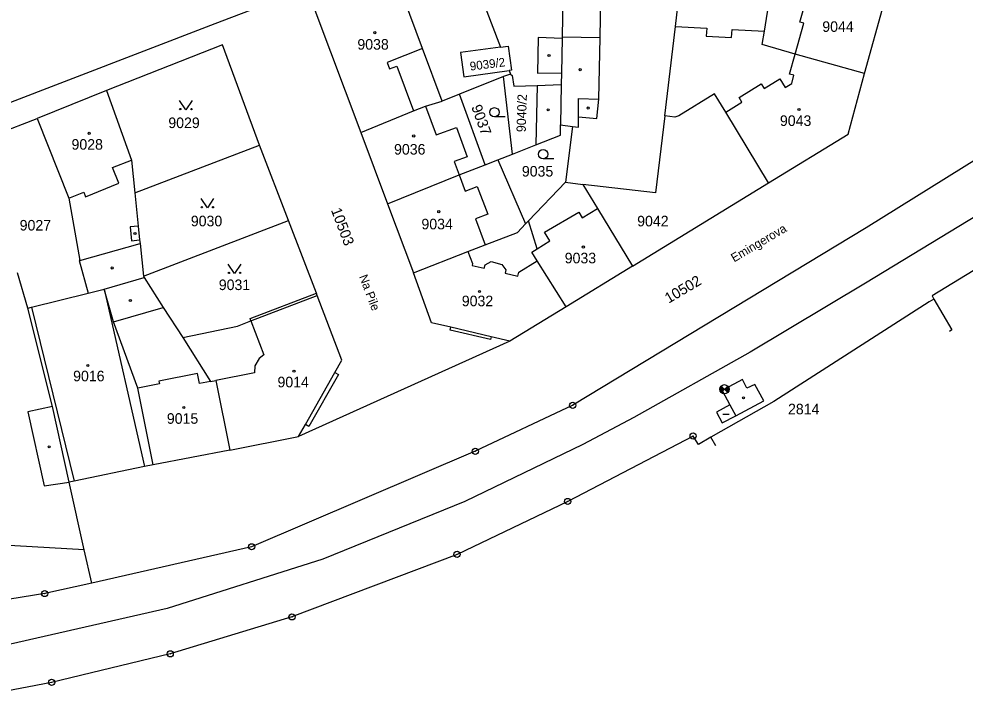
# Model space of a CAD drawing. Extents: x -825057 to -819383, y -1071633 to -1067888.
# Drawn here: x -824765.8 to -824613.4, y -1070083.9 to -1069973.4 of the extents above; entities that cross this region are included whole.
import ezdxf

# ---------------------------------------------------------------- set-up
doc = ezdxf.new("R2010")
doc.units = 0
for name, color, linetype in [('Vrstva 1', 7, 'Continuous'), ('Vrstva 10', 7, 'Continuous'), ('Vrstva 13', 7, 'Continuous'), ('Vrstva 15', 7, 'Continuous'), ('Vrstva 17', 7, 'Continuous'), ('Vrstva 18', 7, 'Continuous'), ('Vrstva 19', 7, 'Continuous'), ('Vrstva 24', 7, 'Continuous'), ('Vrstva 25', 7, 'Continuous'), ('Vrstva 4', 7, 'Continuous')]:
    doc.layers.add(name, color=color, linetype=linetype)

msp = doc.modelspace()

# ---------------------------------------------------------------- linework, layer by layer
at = {"layer": 'Vrstva 1'}
for p, q in [((-824694.05, -1069962.57), (-824689.71, -1069974.01)), ((-824700.78, -1069978.14), (-824704.98, -1069966.82)), ((-824678.14, -1069967.85), (-824678.3, -1069976.28)), ((-824660.05, -1069974.62), (-824659.3, -1069968.23)), ((-824645.72, -1069975.34), (-824644.67, -1069968.99)), ((-824629.59, -1069982.17), (-824626.42, -1069970.8)), ((-824718.11, -1069971.97), (-824710.7, -1069991.71)), ((-824689.71, -1069974.01), (-824688.25, -1069977.93)), ((-824661.75, -1069989.01), (-824660.05, -1069974.62)), ((-824646.08, -1069977.53), (-824645.72, -1069975.34)), ((-824678.3, -1069976.52), (-824678.4, -1069982.1)), ((-824678.3, -1069976.28), (-824678.3, -1069976.52)), ((-824732.99, -1069977.55), (-824751.67, -1069984.94)), ((-824727.02, -1069993.72), (-824732.99, -1069977.55)), ((-824697.64, -1069986.63), (-824700.78, -1069978.14)), ((-824688.25, -1069977.93), (-824694.69, -1069978.82)), ((-824688.25, -1069977.93), (-824686.97, -1069977.76)), ((-824686.97, -1069977.76), (-824686.43, -1069981.67)), ((-824640.77, -1069979.07), (-824646.08, -1069977.53)), ((-824694.69, -1069978.82), (-824694.15, -1069982.72)), ((-824629.59, -1069982.17), (-824640.77, -1069979.07)), ((-824694.15, -1069982.72), (-824686.84, -1069981.72)), ((-824686.43, -1069981.67), (-824686.84, -1069981.72)), ((-824686.84, -1069981.72), (-824686.62, -1069982.3)), ((-824687.72, -1069982.68), (-824694.85, -1069985.52)), ((-824686.62, -1069982.3), (-824687.72, -1069982.68)), ((-824686.29, -1069995.15), (-824687.72, -1069982.68)), ((-824686.62, -1069982.3), (-824686.32, -1069982.51)), ((-824686.32, -1069982.51), (-824686.08, -1069984.24)), ((-824678.4, -1069982.1), (-824678.43, -1069983.97)), ((-824632.22, -1069991.94), (-824629.59, -1069982.17)), ((-824686.08, -1069984.24), (-824682.33, -1069984.11)), ((-824682.33, -1069984.11), (-824678.43, -1069983.97)), ((-824678.43, -1069983.97), (-824678.54, -1069990.46)), ((-824751.67, -1069984.94), (-824762.85, -1069989.42)), ((-824751.67, -1069984.94), (-824747.69, -1069996.13)), ((-824694.85, -1069985.52), (-824697.64, -1069986.63)), ((-824690.72, -1069996.87), (-824694.85, -1069985.52)), ((-824653.78, -1069985.45), (-824659.48, -1069988.98)), ((-824651.94, -1069988.41), (-824653.78, -1069985.45)), ((-824702.23, -1069988.21), (-824700.31, -1069987.42)), ((-824700.31, -1069987.42), (-824697.64, -1069986.63)), ((-824710.7, -1069991.71), (-824702.23, -1069988.21)), ((-824661.75, -1069989.01), (-824663.28, -1070001.42)), ((-824660.12, -1069989.23), (-824661.75, -1069989.01)), ((-824659.48, -1069988.98), (-824660.12, -1069989.23)), ((-824645.06, -1069999.8), (-824651.94, -1069988.41)), ((-824774.05, -1069993.7), (-824762.85, -1069989.42)), ((-824762.85, -1069989.42), (-824757.78, -1070002.28)), ((-824678.57, -1069992.11), (-824678.54, -1069990.46)), ((-824678.54, -1069990.46), (-824676.65, -1069990.7)), ((-824676.65, -1069990.7), (-824677.76, -1069999.66)), ((-824710.7, -1069991.71), (-824706.43, -1070003.15)), ((-824682.54, -1069993.67), (-824678.57, -1069992.11)), ((-824645.06, -1069999.8), (-824632.22, -1069991.94)), ((-824747.14, -1070001.4), (-824727.02, -1069993.72)), ((-824722.37, -1070005.85), (-824727.02, -1069993.72)), ((-824686.29, -1069995.15), (-824682.54, -1069993.67)), ((-824688.64, -1069996.07), (-824686.29, -1069995.15)), ((-824747.69, -1069996.13), (-824747.14, -1070001.4)), ((-824694.9, -1069998.5), (-824690.72, -1069996.87)), ((-824690.72, -1069996.87), (-824688.64, -1069996.07)), ((-824688.64, -1069996.07), (-824684.18, -1070006.4)), ((-824611.1, -1069995.72), (-824629.33, -1070007.06)), ((-824706.43, -1070003.15), (-824694.9, -1069998.5)), ((-824683.7, -1070005.89), (-824677.76, -1069999.66)), ((-824677.76, -1069999.66), (-824674.97, -1070000.08)), ((-824666.96, -1070013.19), (-824645.06, -1069999.8)), ((-824747.14, -1070001.4), (-824746.58, -1070006.76)), ((-824674.97, -1070000.08), (-824672.61, -1070003.91)), ((-824663.28, -1070001.42), (-824674.97, -1070000.08)), ((-824757.78, -1070002.28), (-824755.98, -1070012.28)), ((-824706.43, -1070003.15), (-824702.26, -1070014.29)), ((-824672.61, -1070003.91), (-824666.96, -1070013.19)), ((-824745.74, -1070014.82), (-824722.37, -1070005.85)), ((-824717.88, -1070017.57), (-824722.37, -1070005.85)), ((-824684.18, -1070006.4), (-824683.7, -1070005.89)), ((-824682.32, -1070010.4), (-824683.7, -1070005.89)), ((-824596.82, -1070004.64), (-824618.71, -1070018.01)), ((-824746.58, -1070006.76), (-824746.35, -1070008.98)), ((-824685.48, -1070007.79), (-824684.18, -1070006.4)), ((-824629.33, -1070007.06), (-824676.6, -1070035.62)), ((-824746.35, -1070008.98), (-824746.29, -1070009.57)), ((-824690.72, -1070009.77), (-824685.48, -1070007.79)), ((-824746.29, -1070009.57), (-824745.74, -1070014.82)), ((-824693.51, -1070010.86), (-824690.72, -1070009.77)), ((-824683.2, -1070010.95), (-824682.32, -1070010.4)), ((-824702.26, -1070014.29), (-824693.51, -1070010.86)), ((-824682.34, -1070012.35), (-824683.2, -1070010.95)), ((-824755.98, -1070012.28), (-824756.08, -1070012.32)), ((-824756.08, -1070012.32), (-824754.64, -1070017.54)), ((-824677.67, -1070019.74), (-824682.34, -1070012.35)), ((-824666.96, -1070013.19), (-824677.67, -1070019.74)), ((-824764.34, -1070019.98), (-824766.03, -1070014.31)), ((-824752.06, -1070016.91), (-824745.61, -1070015.01)), ((-824745.74, -1070014.82), (-824745.61, -1070015.01)), ((-824745.61, -1070015.01), (-824742.56, -1070019.87)), ((-824699.32, -1070022.32), (-824702.26, -1070014.29)), ((-824763.75, -1070019.83), (-824754.64, -1070017.54)), ((-824754.64, -1070017.54), (-824752.06, -1070016.91)), ((-824750.57, -1070022.17), (-824752.06, -1070016.91)), ((-824728.42, -1070022), (-824717.75, -1070017.91)), ((-824717.75, -1070017.91), (-824717.88, -1070017.57)), ((-824713.78, -1070028.37), (-824717.75, -1070017.91)), ((-824618.71, -1070018.01), (-824618.41, -1070018.51)), ((-824764.34, -1070019.98), (-824763.75, -1070019.83)), ((-824742.56, -1070019.87), (-824739.42, -1070024.72)), ((-824677.67, -1070019.74), (-824686.72, -1070025.27)), ((-824619.17, -1070018.96), (-824644.22, -1070035.01)), ((-824618.41, -1070018.51), (-824619.17, -1070018.96)), ((-824618.41, -1070018.51), (-824615.5, -1070023.46)), ((-824760.37, -1070035.79), (-824764.34, -1070019.98)), ((-824746.62, -1070032.85), (-824750.57, -1070022.17)), ((-824739.42, -1070024.72), (-824730.57, -1070022.85)), ((-824730.57, -1070022.85), (-824728.42, -1070022)), ((-824696.22, -1070023.05), (-824699.32, -1070022.32)), ((-824689.71, -1070024.57), (-824696.22, -1070023.05)), ((-824615.5, -1070023.46), (-824615.88, -1070023.71)), ((-824739.42, -1070024.72), (-824734.95, -1070031.77)), ((-824686.72, -1070025.27), (-824720.77, -1070040.64)), ((-824686.72, -1070025.27), (-824689.71, -1070024.57)), ((-824714.9, -1070030.33), (-824713.78, -1070028.37)), ((-824719.66, -1070038.69), (-824714.9, -1070030.33)), ((-824734.95, -1070031.77), (-824734.09, -1070031.63)), ((-824734.09, -1070031.63), (-824731.85, -1070042.84)), ((-824744.2, -1070045.21), (-824746.62, -1070032.85)), ((-824644.22, -1070035.01), (-824654.32, -1070040.77)), ((-824757.7, -1070047.98), (-824760.37, -1070035.79)), ((-824676.6, -1070035.62), (-824692.29, -1070043.02)), ((-824720.77, -1070040.64), (-824719.66, -1070038.69)), ((-824731.85, -1070042.84), (-824720.77, -1070040.64)), ((-824657.2, -1070040.56), (-824677.4, -1070051.1)), ((-824656.31, -1070041.91), (-824657.2, -1070040.56)), ((-824654.32, -1070040.77), (-824656.31, -1070041.91)), ((-824653.54, -1070042.16), (-824654.32, -1070040.77)), ((-824731.85, -1070042.84), (-824744.2, -1070045.21)), ((-824692.29, -1070043.02), (-824728.31, -1070058.4)), ((-824745.55, -1070045.49), (-824756.91, -1070047.82)), ((-824744.2, -1070045.21), (-824745.55, -1070045.49)), ((-824756.91, -1070047.82), (-824757.7, -1070047.98)), ((-824755.27, -1070058.9), (-824757.7, -1070047.98)), ((-824677.4, -1070051.1), (-824695.22, -1070059.62)), ((-824755.27, -1070058.9), (-824779.63, -1070057.48)), ((-824754.08, -1070064.27), (-824755.27, -1070058.9)), ((-824728.31, -1070058.4), (-824754.08, -1070064.27)), ((-824695.22, -1070059.62), (-824721.82, -1070069.69)), ((-824754.08, -1070064.27), (-824761.64, -1070065.93)), ((-824761.64, -1070065.93), (-824789.12, -1070070.28)), ((-824721.82, -1070069.69), (-824741.43, -1070075.64)), ((-824741.43, -1070075.64), (-824760.54, -1070080.23)), ((-824760.54, -1070080.23), (-824779.72, -1070083.89))]:
    msp.add_line(p, q, dxfattribs=at)
at = {"layer": 'Vrstva 10'}
for p, q in [((-824596.18, -1069995.72), (-824629.45, -1070015.96)), ((-824629.45, -1070015.96), (-824648, -1070027.04)), ((-824648, -1070027.04), (-824666.74, -1070037.6)), ((-824666.74, -1070037.6), (-824674.96, -1070041.94)), ((-824674.96, -1070041.94), (-824693.96, -1070051.11)), ((-824693.96, -1070051.11), (-824716.86, -1070060.38)), ((-824716.86, -1070060.38), (-824741.93, -1070068.34)), ((-824741.93, -1070068.34), (-824767.15, -1070074.09))]:
    msp.add_line(p, q, dxfattribs=at)
at = {"layer": 'Vrstva 13'}
for p, q in [((-824722.28, -1069969.61), (-824734.26, -1069974.19)), ((-824734.26, -1069974.19), (-824797.89, -1069998.69))]:
    msp.add_line(p, q, dxfattribs=at)
at = {"layer": 'Vrstva 24'}
for p, q in [((-824652.91, -1070033.04), (-824651.41, -1070033.04)), ((-824652.884, -1070032.846), (-824651.436, -1070033.234)), ((-824652.884, -1070033.234), (-824651.436, -1070032.846)), ((-824652.809, -1070032.665), (-824651.511, -1070033.415)), ((-824652.809, -1070033.415), (-824651.511, -1070032.665)), ((-824652.69, -1070033.57), (-824651.63, -1070032.51)), ((-824652.69, -1070032.51), (-824651.63, -1070033.57))]:
    msp.add_line(p, q, dxfattribs=at)
for centre, radius in [((-824652.16, -1070033.04), 0.75), ((-824676.6, -1070035.62), 0.5), ((-824676.6, -1070035.62), 0.0327), ((-824657.2, -1070040.56), 0.5), ((-824657.2, -1070040.56), 0.0327), ((-824692.29, -1070043.02), 0.5), ((-824692.29, -1070043.02), 0.0327), ((-824677.4, -1070051.1), 0.5), ((-824677.4, -1070051.1), 0.0327), ((-824728.31, -1070058.4), 0.5), ((-824728.31, -1070058.4), 0.0327), ((-824695.22, -1070059.62), 0.5), ((-824695.22, -1070059.62), 0.0327), ((-824761.64, -1070065.93), 0.5), ((-824761.64, -1070065.93), 0.0327), ((-824721.82, -1070069.69), 0.5), ((-824721.82, -1070069.69), 0.0327), ((-824741.43, -1070075.64), 0.5), ((-824741.43, -1070075.64), 0.0327), ((-824760.54, -1070080.23), 0.5), ((-824760.54, -1070080.23), 0.0327)]:
    msp.add_circle(centre, radius, dxfattribs=at)
at = {"layer": 'Vrstva 25'}
for p, q in [((-824687.45, -1069989.18), (-824689.2, -1069989.18)), ((-824679.62, -1069995.94), (-824681.37, -1069995.94)), ((-824652.39, -1070037.04), (-824651.39, -1070037.04))]:
    msp.add_line(p, q, dxfattribs=at)
for points in [[(-824737.91, -1069986.51), (-824738.91, -1069988.01), (-824739.91, -1069986.51)], [(-824734.43, -1070002.32), (-824735.43, -1070003.82), (-824736.43, -1070002.32)], [(-824730.07, -1070012.9), (-824731.07, -1070014.4), (-824732.07, -1070012.9)]]:
    msp.add_lwpolyline(points, dxfattribs=at)
for centre, radius in [((-824708.46, -1069975.6), 0.175), ((-824680.41, -1069979.29), 0.175), ((-824675.4, -1069981.56), 0.175), ((-824739.81, -1069987.91), 0.1), ((-824738.01, -1069987.91), 0.1), ((-824689.2, -1069988.43), 0.75), ((-824680.55, -1069988.03), 0.175), ((-824674.11, -1069987.75), 0.175), ((-824640.15, -1069987.99), 0.175), ((-824754.48, -1069991.83), 0.175), ((-824702.21, -1069992.24), 0.175), ((-824681.37, -1069995.19), 0.75), ((-824736.33, -1070003.72), 0.1), ((-824734.53, -1070003.72), 0.1), ((-824698.17, -1070004.42), 0.175), ((-824747.11, -1070007.94), 0.175), ((-824674.88, -1070010.13), 0.175), ((-824750.78, -1070013.5), 0.175), ((-824731.97, -1070014.3), 0.1), ((-824730.17, -1070014.3), 0.1), ((-824691.61, -1070017.28), 0.175), ((-824747.84, -1070018.73), 0.175), ((-824754.69, -1070029.21), 0.175), ((-824721.49, -1070030.12), 0.175), ((-824649.08, -1070034.42), 0.175), ((-824739.24, -1070035.96), 0.175), ((-824760.93, -1070042.31), 0.175)]:
    msp.add_circle(centre, radius, dxfattribs=at)
at = {"layer": 'Vrstva 4'}
for p, q in [((-824672.19, -1069976.37), (-824672.05, -1069967.91)), ((-824640, -1069973.89), (-824638.97, -1069970.27)), ((-824640.77, -1069979.07), (-824639.35, -1069974.08)), ((-824639.35, -1069974.08), (-824640, -1069973.89)), ((-824660.05, -1069974.62), (-824655, -1069974.87)), ((-824655, -1069974.87), (-824655.07, -1069976.18)), ((-824651, -1069976.38), (-824650.93, -1069975.08)), ((-824650.93, -1069975.08), (-824645.72, -1069975.34)), ((-824682.16, -1069976.36), (-824682.29, -1069982.12)), ((-824678.3, -1069976.52), (-824682.16, -1069976.36)), ((-824678.3, -1069976.28), (-824672.19, -1069976.37)), ((-824672.37, -1069986.29), (-824672.19, -1069976.37)), ((-824655.07, -1069976.18), (-824651, -1069976.38)), ((-824700.78, -1069978.14), (-824706.5, -1069980.39)), ((-824641.69, -1069982.27), (-824640.77, -1069979.07)), ((-824706.5, -1069980.39), (-824706.09, -1069981.44)), ((-824706.09, -1069981.44), (-824704.95, -1069981.01)), ((-824704.95, -1069981.01), (-824702.23, -1069988.21)), ((-824682.29, -1069982.12), (-824678.4, -1069982.1)), ((-824645.75, -1069984.61), (-824643.21, -1069983.06)), ((-824643.21, -1069983.06), (-824642.36, -1069984.44)), ((-824640.95, -1069982.47), (-824641.69, -1069982.27)), ((-824641.3, -1069983.79), (-824640.95, -1069982.47)), ((-824682.33, -1069984.11), (-824682.54, -1069993.67)), ((-824649.79, -1069986.06), (-824646.21, -1069983.86)), ((-824646.21, -1069983.86), (-824645.75, -1069984.61)), ((-824642.36, -1069984.44), (-824641.3, -1069983.79)), ((-824675.67, -1069989.16), (-824675.65, -1069986.21)), ((-824675.65, -1069986.21), (-824672.37, -1069986.29)), ((-824672.73, -1069989.43), (-824672.37, -1069986.29)), ((-824649.33, -1069986.81), (-824649.79, -1069986.06)), ((-824700.31, -1069987.42), (-824698.6, -1069992.07)), ((-824651.94, -1069988.41), (-824649.33, -1069986.81)), ((-824675.68, -1069990.83), (-824675.67, -1069989.16)), ((-824675.67, -1069989.16), (-824672.73, -1069989.43)), ((-824698.6, -1069992.07), (-824695.32, -1069990.86)), ((-824695.32, -1069990.86), (-824693.57, -1069995.6)), ((-824676.65, -1069990.7), (-824675.68, -1069990.83)), ((-824750.7, -1069997.34), (-824747.69, -1069996.13)), ((-824693.57, -1069995.6), (-824695.68, -1069996.37)), ((-824695.68, -1069996.37), (-824694.9, -1069998.5)), ((-824749.7, -1069999.84), (-824750.7, -1069997.34)), ((-824694.9, -1069998.5), (-824693.93, -1070001.11)), ((-824755.06, -1070002.03), (-824749.7, -1069999.84)), ((-824757.78, -1070002.28), (-824755.35, -1070001.3)), ((-824755.35, -1070001.3), (-824755.06, -1070002.03)), ((-824693.93, -1070001.11), (-824691.96, -1070000.38)), ((-824691.96, -1070000.38), (-824690.26, -1070004.86)), ((-824681.12, -1070007.75), (-824675.62, -1070004.52)), ((-824675.62, -1070004.52), (-824675.07, -1070005.41)), ((-824675.07, -1070005.41), (-824672.61, -1070003.91)), ((-824690.26, -1070004.86), (-824692.26, -1070005.6)), ((-824692.26, -1070005.6), (-824690.72, -1070009.77)), ((-824746.58, -1070006.76), (-824747.87, -1070006.9)), ((-824747.87, -1070006.9), (-824747.64, -1070009.11)), ((-824747.64, -1070009.11), (-824746.35, -1070008.98)), ((-824682.32, -1070010.4), (-824680.27, -1070009.15)), ((-824680.27, -1070009.15), (-824681.12, -1070007.75)), ((-824755.98, -1070012.28), (-824746.29, -1070009.57)), ((-824693.51, -1070010.86), (-824692.71, -1070012.78)), ((-824692.71, -1070012.78), (-824692.78, -1070013.1)), ((-824692.78, -1070013.1), (-824690.83, -1070013.55)), ((-824690.83, -1070013.55), (-824690.7, -1070012.98)), ((-824690.7, -1070012.98), (-824689.72, -1070012.46)), ((-824689.72, -1070012.46), (-824687.99, -1070012.92)), ((-824687.99, -1070012.92), (-824687.36, -1070013.79)), ((-824685.26, -1070014.16), (-824682.34, -1070012.35)), ((-824687.36, -1070013.79), (-824687.49, -1070014.34)), ((-824687.49, -1070014.34), (-824685.42, -1070014.82)), ((-824685.42, -1070014.82), (-824685.26, -1070014.16)), ((-824752.06, -1070016.91), (-824745.55, -1070045.49)), ((-824728.55, -1070021.66), (-824717.88, -1070017.57)), ((-824763.75, -1070019.83), (-824756.91, -1070047.82)), ((-824750.57, -1070022.17), (-824742.56, -1070019.87)), ((-824728.42, -1070022), (-824728.55, -1070021.66)), ((-824728.42, -1070022), (-824726.37, -1070027.48)), ((-824696.32, -1070023.49), (-824696.22, -1070023.05)), ((-824689.82, -1070025.02), (-824696.32, -1070023.49)), ((-824689.71, -1070024.57), (-824689.82, -1070025.02)), ((-824726.37, -1070027.48), (-824727.1, -1070028.07)), ((-824727.1, -1070028.07), (-824727.82, -1070029.25)), ((-824737.03, -1070030.47), (-824743.25, -1070031.72)), ((-824736.69, -1070032.1), (-824737.03, -1070030.47)), ((-824727.85, -1070030.37), (-824734.09, -1070031.63)), ((-824727.82, -1070029.25), (-824727.85, -1070030.37)), ((-824714.9, -1070030.33), (-824714.33, -1070030.65)), ((-824743.25, -1070031.72), (-824743.16, -1070032.16)), ((-824734.95, -1070031.77), (-824736.69, -1070032.1)), ((-824714.33, -1070030.65), (-824719.09, -1070039.01)), ((-824649.25, -1070031.47), (-824652.16, -1070033.04)), ((-824648.52, -1070032.84), (-824649.25, -1070031.47)), ((-824743.16, -1070032.16), (-824746.62, -1070032.85)), ((-824652.16, -1070033.04), (-824652.54, -1070033.24)), ((-824652.54, -1070033.24), (-824651.27, -1070035.56)), ((-824647.24, -1070032.24), (-824648.52, -1070032.84)), ((-824645.83, -1070034.87), (-824647.24, -1070032.24)), ((-824650.32, -1070037.29), (-824645.83, -1070034.87)), ((-824760.37, -1070035.79), (-824764.34, -1070036.66)), ((-824651.27, -1070035.56), (-824653.43, -1070036.73)), ((-824651.27, -1070035.56), (-824650.32, -1070037.29)), ((-824764.34, -1070036.66), (-824761.75, -1070048.61)), ((-824653.43, -1070036.73), (-824652.5, -1070038.46)), ((-824652.5, -1070038.46), (-824650.32, -1070037.29)), ((-824719.09, -1070039.01), (-824719.66, -1070038.69)), ((-824761.75, -1070048.61), (-824757.7, -1070047.98))]:
    msp.add_line(p, q, dxfattribs=at)

# ---------------------------------------------------------------- texts
at = {"layer": 'Vrstva 15'}
for s, rotation, p in [('Emingerova', 30.6, (-824650.588, -1070012.618)), ('Na Pile', 290.7, (-824711.03, -1070014.88))]:
    msp.add_text(s, height=1.4, rotation=rotation, dxfattribs=at).set_placement(p)
at = {"layer": 'Vrstva 17'}
msp.add_text('2814', height=1.7, dxfattribs=at).set_placement((-824641.911, -1070037.07))
at = {"layer": 'Vrstva 18'}
for s, rotation, p in [('9037', 289.8, (-824692.952, -1069987.555)), ('10503', 290.7, (-824715.559, -1070004.172)), ('10502', 30.6, (-824661.139, -1070019.259))]:
    msp.add_text(s, height=1.7, rotation=rotation, dxfattribs=at).set_placement(p)
for s, p in [('9029', (-824741.731, -1069990.97)), ('9035', (-824684.784, -1069998.78)), ('9030', (-824738.106, -1070006.79)), ('9031', (-824733.606, -1070017.06))]:
    msp.add_text(s, height=1.7, dxfattribs=at).set_placement(p)
at = {"layer": 'Vrstva 19'}
for s, p in [('9044', (-824636.386, -1069975.48)), ('9038', (-824711.28, -1069978.34)), ('9043', (-824643.212, -1069990.63)), ('9028', (-824757.328, -1069994.45)), ('9036', (-824705.372, -1069995.24)), ('9027', (-824765.676, -1070007.47)), ('9034', (-824700.962, -1070007.28)), ('9042', (-824666.211, -1070006.8)), ('9033', (-824677.88, -1070012.75)), ('9032', (-824694.458, -1070019.66)), ('9016', (-824757.069, -1070031.75)), ('9014', (-824724.149, -1070032.72)), ('9015', (-824741.97, -1070038.59))]:
    msp.add_text(s, height=1.7, dxfattribs=at).set_placement(p)
for s, height, rotation, p in [('9039/2', 1.4, 7.2, (-824693.082, -1069981.731)), ('9040/2', 1.5, 88.2, (-824684.162, -1069991.653))]:
    msp.add_text(s, height=height, rotation=rotation, dxfattribs=at).set_placement(p)

doc.saveas('drawing.dxf')
